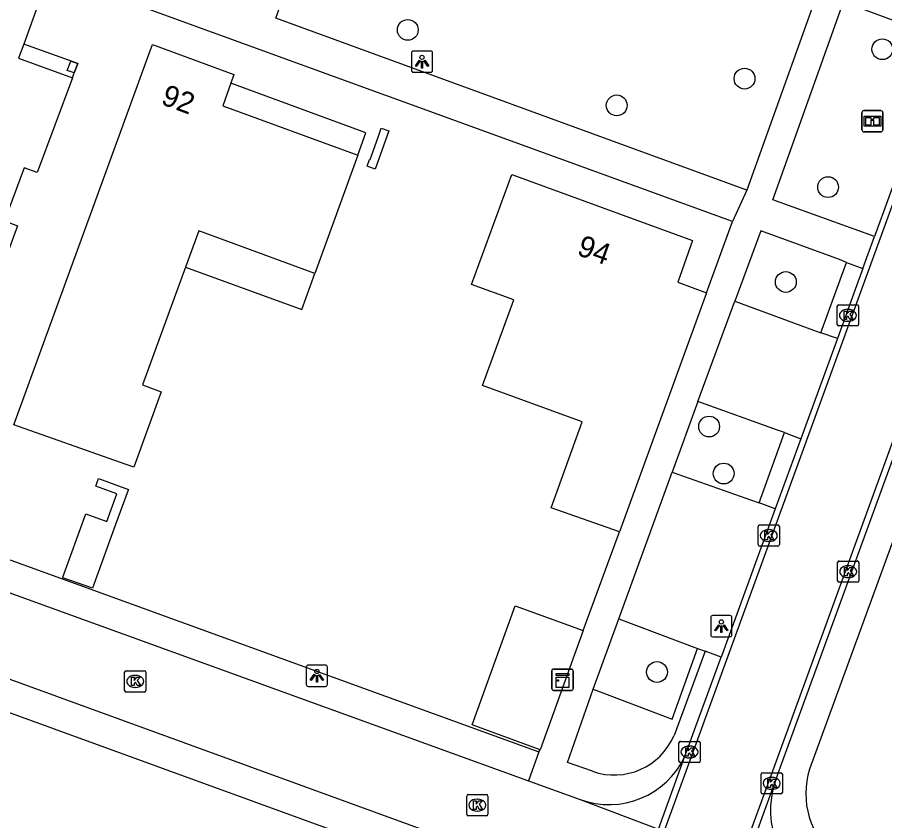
# Model space of a CAD drawing. Extents: x 155275 to 156263, y 382654 to 383635.
# Drawn here: x 155842.67 to 155883.46, y 382911.16 to 382948.94 of the extents above; entities that cross this region are included whole.
import ezdxf

# ---------------------------------------------------------------- set-up
doc = ezdxf.new("R2010")
doc.units = 0
for name, color, linetype in [('IMGEO_Boom', 7, 'Continuous'), ('IMGEO_Groenvoorziening', 7, 'Continuous'), ('IMGEO_Informatiebord', 7, 'Continuous'), ('IMGEO_Kast', 7, 'Continuous'), ('IMGEO_Kolk', 7, 'Continuous'), ('IMGEO_Lichtpunt', 7, 'Continuous'), ('IMGEO_Muur', 7, 'Continuous'), ('IMGEO_Pand', 7, 'Continuous'), ('IMGEO_Pand_nummerreeks', 7, 'Continuous'), ('IMGEO_Pand_overbouw', 7, 'Continuous'), ('IMGEO_Parkeervlak_open', 7, 'Continuous'), ('IMGEO_Rijbaan_lokaal_gesloten', 7, 'Continuous'), ('IMGEO_Rijbaan_lokaal_open', 7, 'Continuous'), ('IMGEO_Voetpad_open', 7, 'Continuous')]:
    doc.layers.add(name, color=color, linetype=linetype)

msp = doc.modelspace()

# ---------------------------------------------------------------- linework, layer by layer
at = {"layer": 'IMGEO_Boom'}
for centre in [(155861.033, 382948.344), (155883.355, 382947.435), (155876.873, 382946.054), (155870.861, 382944.795), (155880.803, 382940.952), (155878.817, 382936.492), (155875.207, 382929.692), (155875.892, 382927.483), (155872.756, 382918.15)]:
    msp.add_circle(centre, 0.489, dxfattribs=at)
at = {"layer": 'IMGEO_Groenvoorziening'}
msp.add_lwpolyline([(155869.754, 382917.342), (155873.465, 382915.938), (155874.663, 382919.262)], dxfattribs=at)
at = {"layer": 'IMGEO_Informatiebord'}
for p, q in [((155882.393, 382943.649), (155882.393, 382944.449)), ((155882.393, 382944.449), (155882.393, 382943.649)), ((155882.493, 382944.549), (155883.283, 382944.549)), ((155883.283, 382944.549), (155882.493, 382944.549)), ((155883.383, 382944.449), (155883.383, 382943.649)), ((155883.383, 382943.649), (155883.383, 382944.449)), ((155883.283, 382943.549), (155882.493, 382943.549)), ((155882.493, 382943.549), (155883.283, 382943.549))]:
    msp.add_line(p, q, dxfattribs=at)
for points in [[(155882.494, 382944.281), (155883.282, 382944.281), (155883.282, 382943.817), (155882.494, 382943.817), (155882.494, 382944.281)], [(155882.559, 382944.216), (155882.559, 382943.882), (155882.834, 382943.882), (155882.835, 382944.095), (155882.939, 382944.096), (155882.94, 382943.882), (155883.217, 382943.882), (155883.217, 382944.216), (155882.941, 382944.216), (155882.941, 382944.136), (155882.835, 382944.136), (155882.835, 382944.216), (155882.559, 382944.216)]]:
    msp.add_lwpolyline(points, dxfattribs=at)
for centre, start, end in [((155882.493, 382944.449), 90, 180), ((155882.493, 382944.449), 90, 180), ((155883.283, 382944.449), 0, 90), ((155883.283, 382944.449), 360, 90), ((155882.493, 382943.649), 180, 270), ((155882.493, 382943.649), 180, 270), ((155883.283, 382943.649), 270, 0), ((155883.283, 382943.649), 270, 0)]:
    msp.add_arc(centre, 0.1, start, end, dxfattribs=at)
at = {"layer": 'IMGEO_Kast'}
for p, q in [((155867.81, 382917.364), (155867.81, 382918.205)), ((155867.81, 382918.205), (155867.81, 382917.364)), ((155867.885, 382918.289), (155868.726, 382918.289)), ((155868.726, 382918.289), (155867.885, 382918.289)), ((155868.81, 382918.214), (155868.81, 382917.373)), ((155868.81, 382917.373), (155868.81, 382918.214)), ((155868.735, 382917.289), (155867.894, 382917.289)), ((155867.894, 382917.289), (155868.735, 382917.289))]:
    msp.add_line(p, q, dxfattribs=at)
for points in [[(155868.005, 382918.079), (155868.605, 382918.079), (155868.605, 382917.994), (155868.005, 382917.994), (155868.005, 382918.079)], [(155868.005, 382917.904), (155868.605, 382917.904), (155868.605, 382917.415), (155868.005, 382917.415), (155868.005, 382917.904)]]:
    msp.add_lwpolyline(points, dxfattribs=at)
msp.add_circle((155868.089, 382917.753), 0.0377, dxfattribs=at)
for centre, start, end in [((155867.888, 382918.211), 92.4484, 184.2845), ((155867.888, 382918.211), 92.4484, 184.2845), ((155868.732, 382918.211), 2.4484, 94.2845), ((155868.732, 382918.211), 2.4484, 94.2845), ((155867.888, 382917.367), 182.4484, 274.2845), ((155867.888, 382917.367), 182.4484, 274.2845), ((155868.732, 382917.367), 272.4484, 4.2845), ((155868.732, 382917.367), 272.4484, 4.2845)]:
    msp.add_arc(centre, 0.0779, start, end, dxfattribs=at)
at = {"layer": 'IMGEO_Kolk'}
for p, q in [((155881.233, 382934.496), (155881.233, 382935.348)), ((155881.308, 382935.422), (155882.16, 382935.422)), ((155882.234, 382935.348), (155882.234, 382934.496)), ((155881.721, 382935.202), (155881.746, 382935.202)), ((155881.744, 382934.642), (155881.719, 382934.642)), ((155882.16, 382934.422), (155881.308, 382934.422)), ((155877.514, 382924.142), (155877.514, 382924.994)), ((155877.589, 382925.068), (155878.441, 382925.068)), ((155878.002, 382924.848), (155878.027, 382924.848)), ((155878.515, 382924.994), (155878.515, 382924.142)), ((155878.025, 382924.288), (155878, 382924.288)), ((155878.441, 382924.068), (155877.589, 382924.068)), ((155881.25, 382922.445), (155881.25, 382923.297)), ((155881.325, 382923.371), (155882.177, 382923.371)), ((155881.738, 382923.151), (155881.763, 382923.151)), ((155882.251, 382923.297), (155882.251, 382922.445)), ((155882.177, 382922.371), (155881.325, 382922.371)), ((155881.761, 382922.591), (155881.736, 382922.591)), ((155847.785, 382918.21), (155848.637, 382918.21)), ((155847.71, 382917.284), (155847.71, 382918.136)), ((155848.198, 382917.99), (155848.223, 382917.99)), ((155848.711, 382918.136), (155848.711, 382917.284)), ((155848.221, 382917.43), (155848.196, 382917.43)), ((155848.637, 382917.21), (155847.785, 382917.21)), ((155873.859, 382914.891), (155874.711, 382914.891)), ((155873.784, 382913.965), (155873.784, 382914.817)), ((155874.272, 382914.671), (155874.297, 382914.671)), ((155874.785, 382914.817), (155874.785, 382913.965)), ((155874.295, 382914.111), (155874.27, 382914.111)), ((155874.711, 382913.891), (155873.859, 382913.891)), ((155877.652, 382912.49), (155877.652, 382913.342)), ((155877.727, 382913.416), (155878.579, 382913.416)), ((155878.653, 382913.342), (155878.653, 382912.49)), ((155878.14, 382913.196), (155878.165, 382913.196)), ((155878.163, 382912.636), (155878.138, 382912.636)), ((155863.803, 382911.465), (155863.803, 382912.317)), ((155863.878, 382912.391), (155864.73, 382912.391)), ((155864.291, 382912.171), (155864.316, 382912.171)), ((155864.804, 382912.317), (155864.804, 382911.465)), ((155878.579, 382912.416), (155877.727, 382912.416)), ((155864.73, 382911.391), (155863.878, 382911.391)), ((155864.314, 382911.611), (155864.289, 382911.611))]:
    msp.add_line(p, q, dxfattribs=at)
for points in [[(155881.233, 382934.496), (155881.233, 382935.348)], [(155881.308, 382935.422), (155882.16, 382935.422)], [(155882.234, 382935.348), (155882.234, 382934.496)], [(155881.554, 382935.122), (155881.677, 382935.122), (155881.677, 382934.971), (155881.807, 382935.122), (155881.971, 382935.122), (155881.825, 382934.971), (155881.978, 382934.722), (155881.826, 382934.722), (155881.741, 382934.886), (155881.677, 382934.819), (155881.677, 382934.722), (155881.554, 382934.722), (155881.554, 382935.122)], [(155882.16, 382934.422), (155881.308, 382934.422)], [(155877.514, 382924.142), (155877.514, 382924.994)], [(155877.589, 382925.068), (155878.441, 382925.068)], [(155877.835, 382924.768), (155877.958, 382924.768), (155877.958, 382924.617), (155878.088, 382924.768), (155878.252, 382924.768), (155878.106, 382924.617), (155878.259, 382924.368), (155878.107, 382924.368), (155878.022, 382924.532), (155877.958, 382924.465), (155877.958, 382924.368), (155877.835, 382924.368), (155877.835, 382924.768)], [(155878.515, 382924.994), (155878.515, 382924.142)], [(155878.441, 382924.068), (155877.589, 382924.068)], [(155881.25, 382922.445), (155881.25, 382923.297)], [(155881.325, 382923.371), (155882.177, 382923.371)], [(155881.571, 382923.071), (155881.694, 382923.071), (155881.694, 382922.92), (155881.824, 382923.071), (155881.988, 382923.071), (155881.842, 382922.92), (155881.995, 382922.671), (155881.843, 382922.671), (155881.758, 382922.835), (155881.694, 382922.768), (155881.694, 382922.671), (155881.571, 382922.671), (155881.571, 382923.071)], [(155882.251, 382923.297), (155882.251, 382922.445)], [(155882.177, 382922.371), (155881.325, 382922.371)], [(155847.785, 382918.21), (155848.637, 382918.21)], [(155847.71, 382917.284), (155847.71, 382918.136)], [(155848.031, 382917.91), (155848.154, 382917.91), (155848.154, 382917.759), (155848.284, 382917.91), (155848.448, 382917.91), (155848.302, 382917.759), (155848.455, 382917.51), (155848.303, 382917.51), (155848.218, 382917.674), (155848.154, 382917.607), (155848.154, 382917.51), (155848.031, 382917.51), (155848.031, 382917.91)], [(155848.711, 382918.136), (155848.711, 382917.284)], [(155848.637, 382917.21), (155847.785, 382917.21)], [(155873.859, 382914.891), (155874.711, 382914.891)], [(155873.784, 382913.965), (155873.784, 382914.817)], [(155874.105, 382914.591), (155874.228, 382914.591), (155874.228, 382914.44), (155874.358, 382914.591), (155874.522, 382914.591), (155874.376, 382914.44), (155874.529, 382914.191), (155874.377, 382914.191), (155874.292, 382914.355), (155874.228, 382914.288), (155874.228, 382914.191), (155874.105, 382914.191), (155874.105, 382914.591)], [(155874.785, 382914.817), (155874.785, 382913.965)], [(155874.711, 382913.891), (155873.859, 382913.891)], [(155877.652, 382912.49), (155877.652, 382913.342)], [(155877.727, 382913.416), (155878.579, 382913.416)], [(155878.653, 382913.342), (155878.653, 382912.49)], [(155877.973, 382913.116), (155878.096, 382913.116), (155878.096, 382912.965), (155878.226, 382913.116), (155878.39, 382913.116), (155878.244, 382912.965), (155878.397, 382912.716), (155878.245, 382912.716), (155878.16, 382912.88), (155878.096, 382912.813), (155878.096, 382912.716), (155877.973, 382912.716), (155877.973, 382913.116)], [(155863.803, 382911.465), (155863.803, 382912.317)], [(155863.878, 382912.391), (155864.73, 382912.391)], [(155864.124, 382912.091), (155864.247, 382912.091), (155864.247, 382911.94), (155864.377, 382912.091), (155864.541, 382912.091), (155864.395, 382911.94), (155864.548, 382911.691), (155864.396, 382911.691), (155864.311, 382911.855), (155864.247, 382911.788), (155864.247, 382911.691), (155864.124, 382911.691), (155864.124, 382912.091)], [(155864.804, 382912.317), (155864.804, 382911.465)], [(155878.579, 382912.416), (155877.727, 382912.416)], [(155864.73, 382911.391), (155863.878, 382911.391)]]:
    msp.add_lwpolyline(points, dxfattribs=at)
for centre, start, end in [((155881.31, 382935.346), 91.552, 178.448), ((155881.31, 382935.346), 91.552, 178.448), ((155882.158, 382935.346), 1.552, 88.448), ((155882.158, 382935.346), 1.552, 88.448), ((155881.31, 382934.498), 181.552, 268.448), ((155881.31, 382934.498), 181.552, 268.448), ((155882.158, 382934.498), 271.552, 358.448), ((155882.158, 382934.498), 271.552, 358.448), ((155877.591, 382924.992), 91.552, 178.448), ((155877.591, 382924.992), 91.552, 178.448), ((155878.439, 382924.992), 1.552, 88.448), ((155878.439, 382924.992), 1.552, 88.448), ((155877.591, 382924.144), 181.552, 268.448), ((155877.591, 382924.144), 181.552, 268.448), ((155878.439, 382924.144), 271.552, 358.448), ((155878.439, 382924.144), 271.552, 358.448), ((155881.327, 382923.295), 91.552, 178.448), ((155881.327, 382923.295), 91.552, 178.448), ((155882.175, 382923.295), 1.552, 88.448), ((155882.175, 382923.295), 1.552, 88.448), ((155881.327, 382922.447), 181.552, 268.448), ((155881.327, 382922.447), 181.552, 268.448), ((155882.175, 382922.447), 271.552, 358.448), ((155882.175, 382922.447), 271.552, 358.448), ((155847.787, 382918.134), 91.552, 178.448), ((155847.787, 382918.134), 91.552, 178.448), ((155848.635, 382918.134), 1.552, 88.448), ((155848.635, 382918.134), 1.552, 88.448), ((155847.787, 382917.286), 181.552, 268.448), ((155847.787, 382917.286), 181.552, 268.448), ((155848.635, 382917.286), 271.552, 358.448), ((155848.635, 382917.286), 271.552, 358.448), ((155873.861, 382914.815), 91.552, 178.448), ((155873.861, 382914.815), 91.552, 178.448), ((155874.709, 382914.815), 1.552, 88.448), ((155874.709, 382914.815), 1.552, 88.448), ((155873.861, 382913.967), 181.552, 268.448), ((155873.861, 382913.967), 181.552, 268.448), ((155874.709, 382913.967), 271.552, 358.448), ((155874.709, 382913.967), 271.552, 358.448), ((155877.729, 382913.34), 91.552, 178.448), ((155877.729, 382913.34), 91.552, 178.448), ((155878.577, 382913.34), 1.552, 88.448), ((155878.577, 382913.34), 1.552, 88.448), ((155877.729, 382912.492), 181.552, 268.448), ((155877.729, 382912.492), 181.552, 268.448), ((155878.577, 382912.492), 271.552, 358.448), ((155878.577, 382912.492), 271.552, 358.448), ((155863.88, 382912.315), 91.552, 178.448), ((155863.88, 382912.315), 91.552, 178.448), ((155864.728, 382912.315), 1.552, 88.448), ((155864.728, 382912.315), 1.552, 88.448), ((155863.88, 382911.467), 181.552, 268.448), ((155863.88, 382911.467), 181.552, 268.448), ((155864.728, 382911.467), 271.552, 358.448), ((155864.728, 382911.467), 271.552, 358.448)]:
    msp.add_arc(centre, 0.0765, start, end, dxfattribs=at)
for centre, major_axis, ratio, start_param, end_param in [((155881.72, 382934.922), (-0.387, 0.002), 0.722429, 4.712389, 7.853982), ((155881.745, 382934.922), (-0.39, 0.002), 0.717154, 1.570796, 4.712389), ((155878.001, 382924.568), (-0.387, 0.002), 0.722429, 4.712389, 7.853982), ((155878.026, 382924.568), (-0.39, 0.002), 0.717154, 1.570796, 4.712389), ((155881.737, 382922.871), (-0.387, 0.002), 0.722429, 4.712389, 7.853982), ((155881.762, 382922.871), (-0.39, 0.002), 0.717154, 1.570796, 4.712389), ((155848.197, 382917.71), (-0.387, 0.002), 0.722429, 4.712389, 7.853982), ((155848.222, 382917.71), (-0.39, 0.002), 0.717154, 1.570796, 4.712389), ((155874.271, 382914.391), (-0.387, 0.002), 0.722429, 4.712389, 7.853982), ((155874.296, 382914.391), (-0.39, 0.002), 0.717154, 1.570796, 4.712389), ((155878.139, 382912.916), (-0.387, 0.002), 0.722429, 4.712389, 7.853982), ((155878.164, 382912.916), (-0.39, 0.002), 0.717154, 1.570796, 4.712389), ((155864.29, 382911.891), (-0.387, 0.002), 0.722429, 4.712389, 7.853982), ((155864.315, 382911.891), (-0.39, 0.002), 0.717154, 1.570796, 4.712389)]:
    msp.add_ellipse(centre, major_axis=major_axis, ratio=ratio, start_param=start_param, end_param=end_param, dxfattribs=at)
at = {"layer": 'IMGEO_Lichtpunt'}
for p, q in [((155861.204, 382947.256), (155861.204, 382946.449)), ((155861.204, 382947.256), (155861.204, 382946.449)), ((155862.106, 382947.351), (155861.298, 382947.351)), ((155862.106, 382947.351), (155861.298, 382947.351)), ((155862.2, 382946.449), (155862.2, 382947.256)), ((155862.2, 382946.449), (155862.2, 382947.256)), ((155861.298, 382946.355), (155862.106, 382946.355)), ((155861.298, 382946.355), (155862.106, 382946.355)), ((155875.284, 382920.709), (155875.284, 382919.902)), ((155875.284, 382920.709), (155875.284, 382919.902)), ((155876.186, 382920.804), (155875.378, 382920.804)), ((155876.186, 382920.804), (155875.378, 382920.804)), ((155876.28, 382919.902), (155876.28, 382920.709)), ((155876.28, 382919.902), (155876.28, 382920.709)), ((155875.378, 382919.808), (155876.186, 382919.808)), ((155875.378, 382919.808), (155876.186, 382919.808)), ((155856.257, 382918.378), (155856.257, 382917.571)), ((155856.257, 382918.378), (155856.257, 382917.571)), ((155857.159, 382918.473), (155856.351, 382918.473)), ((155857.159, 382918.473), (155856.351, 382918.473)), ((155857.253, 382917.571), (155857.253, 382918.378)), ((155857.253, 382917.571), (155857.253, 382918.378)), ((155856.351, 382917.477), (155857.159, 382917.477)), ((155856.351, 382917.477), (155857.159, 382917.477))]:
    msp.add_line(p, q, dxfattribs=at)
for points in [[(155861.578, 382946.92), (155861.617, 382946.892), (155861.429, 382946.63), (155861.391, 382946.657), (155861.578, 382946.92)], [(155861.68, 382946.872), (155861.727, 382946.872), (155861.727, 382946.55), (155861.68, 382946.55), (155861.68, 382946.872)], [(155861.79, 382946.892), (155861.828, 382946.919), (155862.015, 382946.657), (155861.976, 382946.629), (155861.79, 382946.892)], [(155875.658, 382920.373), (155875.697, 382920.345), (155875.509, 382920.083), (155875.471, 382920.11), (155875.658, 382920.373)], [(155875.76, 382920.325), (155875.807, 382920.325), (155875.807, 382920.003), (155875.76, 382920.003), (155875.76, 382920.325)], [(155875.87, 382920.345), (155875.908, 382920.372), (155876.095, 382920.11), (155876.056, 382920.082), (155875.87, 382920.345)], [(155856.631, 382918.042), (155856.67, 382918.014), (155856.482, 382917.752), (155856.444, 382917.779), (155856.631, 382918.042)], [(155856.733, 382917.994), (155856.78, 382917.994), (155856.78, 382917.672), (155856.733, 382917.672), (155856.733, 382917.994)], [(155856.843, 382918.014), (155856.881, 382918.041), (155857.068, 382917.779), (155857.029, 382917.751), (155856.843, 382918.014)]]:
    msp.add_lwpolyline(points, dxfattribs=at)
for centre in [(155861.703, 382947.054), (155875.783, 382920.507), (155856.756, 382918.176)]:
    msp.add_circle(centre, 0.0994, dxfattribs=at)
for centre, start, end in [((155861.298, 382947.256), 90, 180), ((155861.298, 382947.256), 90, 180), ((155862.106, 382947.256), 0, 90), ((155862.106, 382947.256), 0, 90), ((155861.298, 382946.449), 180, 270), ((155861.298, 382946.449), 180, 270), ((155862.106, 382946.449), 270, 0), ((155862.106, 382946.449), 270, 360), ((155875.378, 382920.709), 90, 180), ((155875.378, 382920.709), 90, 180), ((155876.186, 382920.709), 0, 90), ((155876.186, 382920.709), 0, 90), ((155875.378, 382919.902), 180, 270), ((155875.378, 382919.902), 180, 270), ((155876.186, 382919.902), 270, 0), ((155876.186, 382919.902), 270, 360), ((155856.351, 382918.378), 90, 180), ((155856.351, 382918.378), 90, 180), ((155857.159, 382918.378), 0, 90), ((155857.159, 382918.378), 0, 90), ((155856.351, 382917.571), 180, 270), ((155856.351, 382917.571), 180, 270), ((155857.159, 382917.571), 270, 0), ((155857.159, 382917.571), 270, 360)]:
    msp.add_arc(centre, 0.0946, start, end, dxfattribs=at)
at = {"layer": 'IMGEO_Muur'}
for points in [[(155859.234, 382942.258), (155859.26, 382942.249), (155859.633, 382943.301), (155859.782, 382943.721), (155860.147, 382943.599), (155859.504, 382941.802), (155859.118, 382941.941), (155859.234, 382942.258)], [(155847.893, 382926.731), (155847.884, 382926.706), (155847.29, 382925.084), (155846.193, 382922.093), (155844.807, 382922.586), (155844.808, 382922.613), (155845.884, 382925.592), (155846.881, 382925.232), (155847.35, 382926.53), (155846.353, 382926.89), (155846.482, 382927.247), (155847.893, 382926.731)]]:
    msp.add_lwpolyline(points, dxfattribs=at)
at = {"layer": 'IMGEO_Pand'}
for points in [[(155839.05, 382924.691), (155835.511, 382925.998), (155837.817, 382932.357), (155835.614, 382933.153), (155838.111, 382940.031), (155833.823, 382941.592), (155837.55, 382951.859), (155843.674, 382949.631), (155842.963, 382947.676), (155842.724, 382947.018), (155845.261, 382946.095), (155843.597, 382941.639), (155842.987, 382941.864), (155842.064, 382939.359), (155842.674, 382939.134), (155839.795, 382931.32), (155841.21, 382930.822), (155841.044, 382930.35)], [(155848.552, 382931.655), (155849.437, 382931.331), (155848.139, 382927.79), (155847.471, 382928.02), (155842.492, 382929.78), (155848.868, 382947.236), (155849.024, 382947.663), (155852.849, 382946.25), (155852.703, 382945.834), (155852.33, 382944.769), (155858.679, 382942.46), (155856.664, 382936.891), (155851.198, 382938.894), (155850.576, 382937.192), (155848.552, 382931.655)], [(155845.345, 382946.32), (155845.016, 382946.442), (155845.177, 382946.877), (155845.507, 382946.758), (155845.345, 382946.32)], [(155870.988, 382924.735), (155867.774, 382925.878), (155869.239, 382929.918), (155864.546, 382931.622), (155866.017, 382935.658), (155864.025, 382936.374), (155865.931, 382941.549), (155874.418, 382938.44), (155873.731, 382936.48), (155875.083, 382935.986)], [(155875.083, 382935.986), (155870.988, 382924.735)], [(155867.255, 382914.495), (155864.055, 382915.66), (155866.086, 382921.27), (155869.286, 382920.105)], [(155869.286, 382920.105), (155867.255, 382914.495)]]:
    msp.add_lwpolyline(points, dxfattribs=at)
at = {"layer": 'IMGEO_Pand_overbouw'}
for points in [[(155845.261, 382946.095), (155845.345, 382946.32), (155845.507, 382946.758), (155842.963, 382947.676), (155842.724, 382947.018)], [(155852.703, 382945.834), (155852.33, 382944.769), (155858.679, 382942.46), (155859.059, 382943.511)], [(155851.198, 382938.894), (155850.576, 382937.192), (155856.05, 382935.196), (155856.664, 382936.891)]]:
    msp.add_lwpolyline(points, close=True, dxfattribs=at)
at = {"layer": 'IMGEO_Parkeervlak_open'}
for points in [[(155876.418, 382935.589), (155880.124, 382934.22), (155880.457, 382934.106)], [(155878.753, 382929.408), (155878.426, 382929.531), (155874.68, 382930.864)], [(155873.466, 382927.55), (155877.206, 382926.228), (155877.561, 382926.1)], [(155870.967, 382920.648), (155874.663, 382919.262)], [(155874.663, 382919.262), (155875.017, 382919.13)]]:
    msp.add_lwpolyline(points, dxfattribs=at)
at = {"layer": 'IMGEO_Rijbaan_lokaal_gesloten'}
for points in [[(155873.092, 382910.654), (155874.858, 382915.509), (155882.339, 382936.035), (155887.715, 382950.8), (155895.046, 382970.953), (155896.752, 382975.64)], [(155900.336, 382974.34), (155898.644, 382969.702), (155890.565, 382947.477), (155884.403, 382930.526), (155878.3, 382913.785), (155876.656, 382909.301)], [(155878.328, 382913.033), (155878.568, 382913.691), (155884.674, 382930.434), (155890.84, 382947.375), (155898.917, 382969.591), (155899.297, 382970.637)], [(155886.356, 382947.885), (155882.984, 382938.626)], [(155882.436, 382937.121), (155882.984, 382938.626)], [(155882.436, 382937.121), (155882.077, 382936.136), (155881.239, 382933.838)], [(155881.239, 382933.838), (155879.518, 382929.122)], [(155879.518, 382929.122), (155878.316, 382925.829)], [(155878.316, 382925.829), (155875.769, 382918.848)], [(155874.071, 382914.189), (155874.317, 382914.864), (155874.586, 382915.605), (155875.769, 382918.848)], [(155872.823, 382910.756), (155874.071, 382914.189)], [(155876.928, 382909.197), (155878.328, 382913.033)]]:
    msp.add_lwpolyline(points, dxfattribs=at)
at = {"layer": 'IMGEO_Rijbaan_lokaal_open'}
for points in [[(155779.611, 382944.594), (155866.718, 382913.032)], [(155865.403, 382909.39), (155778.616, 382940.974)], [(155866.718, 382913.032), (155869.136, 382912.156)], [(155869.136, 382912.156), (155872.823, 382910.756)]]:
    msp.add_lwpolyline(points, dxfattribs=at)
for centre, radius, start, end in [((155870.491, 382915.872), 3.956, 249.9613, 334.8176), ((155882.295, 382911.648), 4.202, 160.753, 246.0564)]:
    msp.add_arc(centre, radius, start, end, dxfattribs=at)
at = {"layer": 'IMGEO_Voetpad_open'}
for points in [[(155876.306, 382939.329), (155819.213, 382960.092), (155789.359, 382971.074)], [(155876.986, 382940.814), (155854.818, 382948.899), (155858.099, 382958.145), (155880.309, 382950.108)], [(155880.309, 382950.108), (155876.986, 382940.814)], [(155882.984, 382938.626), (155878.197, 382940.349), (155878.58, 382941.412), (155881.532, 382949.659), (155886.356, 382947.885)], [(155780.113, 382945.991), (155867.203, 382914.393)], [(155876.986, 382940.814), (155876.306, 382939.329)], [(155778.11, 382939.582), (155858.578, 382910.318)], [(155875.083, 382935.986), (155876.306, 382939.329)], [(155881.669, 382937.414), (155881.336, 382937.541), (155877.635, 382938.898), (155876.418, 382935.589)], [(155880.457, 382934.106), (155881.669, 382937.414)], [(155881.669, 382937.414), (155882.436, 382937.121)], [(155874.68, 382930.864), (155876.418, 382935.589)], [(155887.843, 382935.242), (155879.927, 382913.581)], [(155881.239, 382933.838), (155880.457, 382934.106)], [(155874.68, 382930.864), (155873.466, 382927.55)], [(155877.561, 382926.1), (155878.753, 382929.408)], [(155878.753, 382929.408), (155879.518, 382929.122)], [(155870.967, 382920.648), (155873.466, 382927.55)], [(155878.316, 382925.829), (155877.561, 382926.1)], [(155869.286, 382920.105), (155870.988, 382924.735)], [(155869.754, 382917.342), (155870.967, 382920.648)], [(155875.017, 382919.13), (155873.557, 382915.162)], [(155875.769, 382918.848), (155875.017, 382919.13)], [(155869.721, 382913.481), (155868.549, 382913.893), (155869.754, 382917.342)], [(155867.203, 382914.393), (155867.255, 382914.495)], [(155867.203, 382914.393), (155866.718, 382913.032)]]:
    msp.add_lwpolyline(points, dxfattribs=at)
for centre, radius, start, end in [((155870.741, 382916.372), 3.065, 250.5718, 336.7559), ((155883.666, 382912.438), 3.91, 163.008, 229.963)]:
    msp.add_arc(centre, radius, start, end, dxfattribs=at)

# ---------------------------------------------------------------- texts
at = {"layer": 'IMGEO_Pand_nummerreeks'}
for s, rotation, p in [('92', 339.5282, (155849.375, 382944.871)), ('94', 339.8809, (155868.939, 382937.785))]:
    msp.add_text(s, height=1, rotation=rotation, dxfattribs=at).set_placement(p)

doc.saveas('drawing.dxf')
